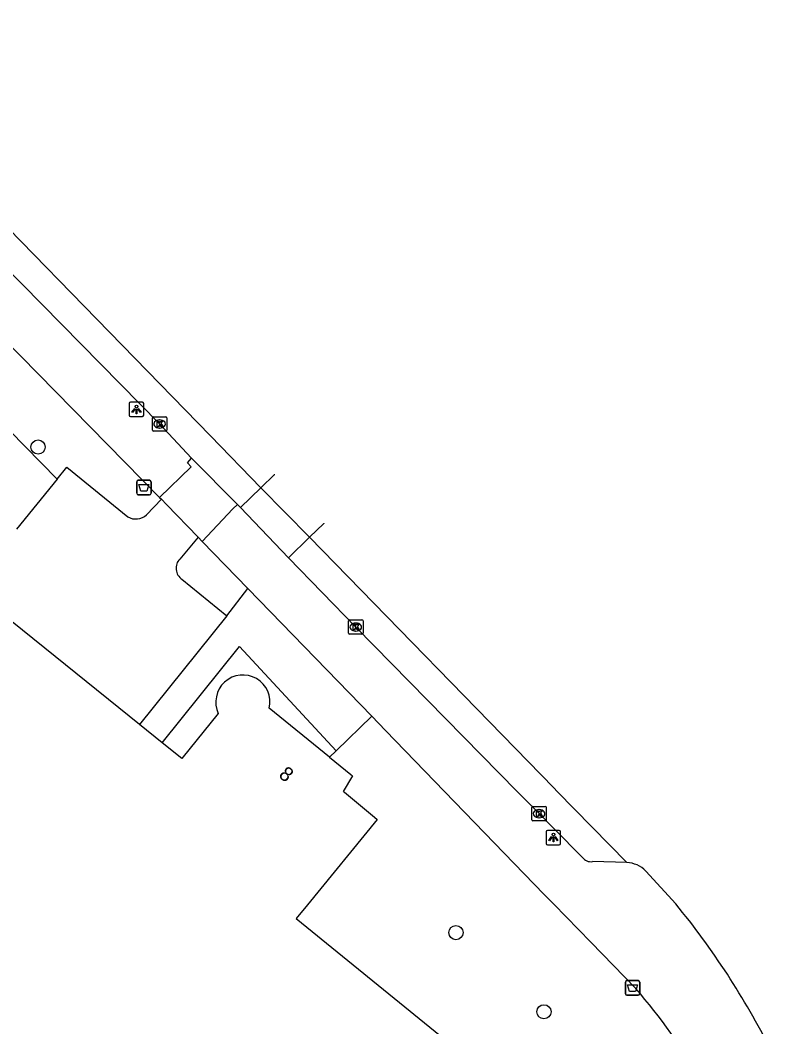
# Model space of a CAD drawing. Extents: x 159675 to 160530, y 382179 to 382901.
# Drawn here: x 160463.2 to 160515, y 382733.7 to 382803.2 of the extents above; entities that cross this region are included whole.
import ezdxf

# ---------------------------------------------------------------- set-up
doc = ezdxf.new("R2010")
doc.units = 0
for name, color, linetype in [('IMGEO_Afvalbak', 7, 'Continuous'), ('IMGEO_Boom', 7, 'Continuous'), ('IMGEO_Groenvoorziening', 7, 'Continuous'), ('IMGEO_Kolk', 7, 'Continuous'), ('IMGEO_Lichtpunt', 7, 'Continuous'), ('IMGEO_Pand', 7, 'Continuous'), ('IMGEO_Pand_nummerreeks', 7, 'Continuous'), ('IMGEO_Parkeervlak_open', 7, 'Continuous'), ('IMGEO_Rijbaan_lokaal_open', 7, 'Continuous'), ('IMGEO_Voetpad_open', 7, 'Continuous')]:
    doc.layers.add(name, color=color, linetype=linetype)

msp = doc.modelspace()

# ---------------------------------------------------------------- linework, layer by layer
at = {"layer": 'IMGEO_Afvalbak'}
for p, q in [((160471.208, 382770.575), (160471.208, 382771.375)), ((160471.208, 382771.375), (160471.208, 382770.575)), ((160471.308, 382771.475), (160472.098, 382771.475)), ((160472.098, 382771.475), (160471.308, 382771.475)), ((160472.198, 382771.375), (160472.198, 382770.575)), ((160472.198, 382770.575), (160472.198, 382771.375)), ((160472.098, 382770.475), (160471.308, 382770.475)), ((160471.308, 382770.475), (160472.098, 382770.475)), ((160504.935, 382736.032), (160504.935, 382736.832)), ((160504.935, 382736.832), (160504.935, 382736.032)), ((160505.035, 382736.932), (160505.825, 382736.932)), ((160505.825, 382736.932), (160505.035, 382736.932)), ((160505.925, 382736.832), (160505.925, 382736.032)), ((160505.925, 382736.032), (160505.925, 382736.832)), ((160505.825, 382735.932), (160505.035, 382735.932)), ((160505.035, 382735.932), (160505.825, 382735.932))]:
    msp.add_line(p, q, dxfattribs=at)
for points in [[(160471.351, 382771.189), (160472.055, 382771.189), (160471.906, 382770.719), (160471.5, 382770.719), (160471.351, 382771.189)], [(160505.078, 382736.646), (160505.782, 382736.646), (160505.633, 382736.176), (160505.227, 382736.176), (160505.078, 382736.646)]]:
    msp.add_lwpolyline(points, dxfattribs=at)
for centre, start, end in [((160471.308, 382771.375), 90, 180), ((160471.308, 382771.375), 90, 180), ((160472.098, 382771.375), 0, 90), ((160472.098, 382771.375), 360, 90), ((160471.308, 382770.575), 180, 270), ((160471.308, 382770.575), 180, 270), ((160472.098, 382770.575), 270, 0), ((160472.098, 382770.575), 270, 0), ((160505.035, 382736.832), 90, 180), ((160505.035, 382736.832), 90, 180), ((160505.825, 382736.832), 0, 90), ((160505.825, 382736.832), 360, 90), ((160505.035, 382736.032), 180, 270), ((160505.035, 382736.032), 180, 270), ((160505.825, 382736.032), 270, 0), ((160505.825, 382736.032), 270, 0)]:
    msp.add_arc(centre, 0.1, start, end, dxfattribs=at)
at = {"layer": 'IMGEO_Boom'}
for centre in [(160464.398, 382773.771), (160493.243, 382740.248), (160499.32, 382734.784)]:
    msp.add_circle(centre, 0.489, dxfattribs=at)
at = {"layer": 'IMGEO_Groenvoorziening'}
msp.add_lwpolyline([(160442.635, 382795.097), (160465.709, 382771.54)], dxfattribs=at)
at = {"layer": 'IMGEO_Kolk'}
for p, q in [((160472.29, 382774.935), (160472.29, 382775.787)), ((160472.365, 382775.861), (160473.217, 382775.861)), ((160472.778, 382775.641), (160472.803, 382775.641)), ((160473.291, 382775.787), (160473.291, 382774.935)), ((160473.217, 382774.861), (160472.365, 382774.861)), ((160472.801, 382775.081), (160472.776, 382775.081)), ((160485.829, 382760.915), (160485.829, 382761.767)), ((160485.904, 382761.841), (160486.756, 382761.841)), ((160486.317, 382761.621), (160486.342, 382761.621)), ((160486.83, 382761.767), (160486.83, 382760.915)), ((160486.756, 382760.841), (160485.904, 382760.841)), ((160486.34, 382761.061), (160486.315, 382761.061)), ((160498.481, 382748.032), (160498.481, 382748.884)), ((160498.556, 382748.958), (160499.408, 382748.958)), ((160499.482, 382748.884), (160499.482, 382748.032)), ((160498.992, 382748.178), (160498.967, 382748.178)), ((160498.969, 382748.738), (160498.994, 382748.738)), ((160499.408, 382747.958), (160498.556, 382747.958))]:
    msp.add_line(p, q, dxfattribs=at)
for points in [[(160472.29, 382774.935), (160472.29, 382775.787)], [(160472.365, 382775.861), (160473.217, 382775.861)], [(160472.611, 382775.561), (160472.734, 382775.561), (160472.734, 382775.41), (160472.864, 382775.561), (160473.028, 382775.561), (160472.882, 382775.41), (160473.035, 382775.161), (160472.883, 382775.161), (160472.798, 382775.325), (160472.734, 382775.258), (160472.734, 382775.161), (160472.611, 382775.161), (160472.611, 382775.561)], [(160473.291, 382775.787), (160473.291, 382774.935)], [(160473.217, 382774.861), (160472.365, 382774.861)], [(160485.829, 382760.915), (160485.829, 382761.767)], [(160485.904, 382761.841), (160486.756, 382761.841)], [(160486.15, 382761.541), (160486.273, 382761.541), (160486.273, 382761.39), (160486.403, 382761.541), (160486.567, 382761.541), (160486.421, 382761.39), (160486.574, 382761.141), (160486.422, 382761.141), (160486.337, 382761.305), (160486.273, 382761.238), (160486.273, 382761.141), (160486.15, 382761.141), (160486.15, 382761.541)], [(160486.83, 382761.767), (160486.83, 382760.915)], [(160486.756, 382760.841), (160485.904, 382760.841)], [(160498.481, 382748.032), (160498.481, 382748.884)], [(160498.556, 382748.958), (160499.408, 382748.958)], [(160499.482, 382748.884), (160499.482, 382748.032)], [(160498.802, 382748.658), (160498.925, 382748.658), (160498.925, 382748.507), (160499.055, 382748.658), (160499.219, 382748.658), (160499.073, 382748.507), (160499.226, 382748.258), (160499.074, 382748.258), (160498.989, 382748.422), (160498.925, 382748.355), (160498.925, 382748.258), (160498.802, 382748.258), (160498.802, 382748.658)], [(160499.408, 382747.958), (160498.556, 382747.958)]]:
    msp.add_lwpolyline(points, dxfattribs=at)
for centre, start, end in [((160472.367, 382775.785), 91.55205, 178.44795), ((160472.367, 382775.785), 91.55205, 178.44795), ((160473.215, 382775.785), 1.55205, 88.44795), ((160473.215, 382775.785), 1.55205, 88.44795), ((160472.367, 382774.937), 181.55205, 268.44795), ((160472.367, 382774.937), 181.55205, 268.44795), ((160473.215, 382774.937), 271.55205, 358.44795), ((160473.215, 382774.937), 271.55205, 358.44795), ((160485.906, 382761.765), 91.55205, 178.44795), ((160485.906, 382761.765), 91.55205, 178.44795), ((160486.754, 382761.765), 1.55205, 88.44795), ((160486.754, 382761.765), 1.55205, 88.44795), ((160485.906, 382760.917), 181.55205, 268.44795), ((160485.906, 382760.917), 181.55205, 268.44795), ((160486.754, 382760.917), 271.55205, 358.44795), ((160486.754, 382760.917), 271.55205, 358.44795), ((160498.558, 382748.882), 91.55205, 178.44795), ((160498.558, 382748.882), 91.55205, 178.44795), ((160499.406, 382748.882), 1.55205, 88.44795), ((160499.406, 382748.882), 1.55205, 88.44795), ((160498.558, 382748.034), 181.55205, 268.44795), ((160498.558, 382748.034), 181.55205, 268.44795), ((160499.406, 382748.034), 271.55205, 358.44795), ((160499.406, 382748.034), 271.55205, 358.44795)]:
    msp.add_arc(centre, 0.0765, start, end, dxfattribs=at)
for centre, major_axis, ratio, start_param, end_param in [((160472.777, 382775.361), (-0.387, 0.002), 0.722429, 4.712389, 7.853982), ((160472.802, 382775.361), (-0.39, 0.002), 0.717154, 1.570796, 4.712389), ((160486.316, 382761.341), (-0.387, 0.002), 0.722429, 4.712389, 7.853982), ((160486.341, 382761.341), (-0.39, 0.002), 0.717154, 1.570796, 4.712389), ((160498.968, 382748.458), (-0.387, 0.002), 0.722429, 4.712389, 7.853982), ((160498.993, 382748.458), (-0.39, 0.002), 0.717154, 1.570796, 4.712389)]:
    msp.add_ellipse(centre, major_axis=major_axis, ratio=ratio, start_param=start_param, end_param=end_param, dxfattribs=at)
at = {"layer": 'IMGEO_Lichtpunt'}
for p, q in [((160470.696, 382776.774), (160470.696, 382775.967)), ((160470.696, 382776.774), (160470.696, 382775.967)), ((160471.598, 382776.869), (160470.79, 382776.869)), ((160471.598, 382776.869), (160470.79, 382776.869)), ((160471.692, 382775.967), (160471.692, 382776.774)), ((160471.692, 382775.967), (160471.692, 382776.774)), ((160470.79, 382775.873), (160471.598, 382775.873)), ((160470.79, 382775.873), (160471.598, 382775.873)), ((160499.474, 382747.213), (160499.474, 382746.406)), ((160499.474, 382747.213), (160499.474, 382746.406)), ((160500.376, 382747.308), (160499.568, 382747.308)), ((160500.376, 382747.308), (160499.568, 382747.308)), ((160500.47, 382746.406), (160500.47, 382747.213)), ((160500.47, 382746.406), (160500.47, 382747.213)), ((160499.568, 382746.312), (160500.376, 382746.312)), ((160499.568, 382746.312), (160500.376, 382746.312))]:
    msp.add_line(p, q, dxfattribs=at)
for points in [[(160471.07, 382776.438), (160471.109, 382776.41), (160470.921, 382776.148), (160470.883, 382776.175), (160471.07, 382776.438)], [(160471.172, 382776.39), (160471.219, 382776.39), (160471.219, 382776.068), (160471.172, 382776.068), (160471.172, 382776.39)], [(160471.282, 382776.41), (160471.32, 382776.437), (160471.507, 382776.175), (160471.468, 382776.147), (160471.282, 382776.41)], [(160499.848, 382746.877), (160499.887, 382746.849), (160499.699, 382746.587), (160499.661, 382746.614), (160499.848, 382746.877)], [(160499.95, 382746.829), (160499.997, 382746.829), (160499.997, 382746.507), (160499.95, 382746.507), (160499.95, 382746.829)], [(160500.06, 382746.849), (160500.098, 382746.876), (160500.285, 382746.614), (160500.246, 382746.586), (160500.06, 382746.849)]]:
    msp.add_lwpolyline(points, dxfattribs=at)
for centre in [(160471.195, 382776.572), (160499.973, 382747.011)]:
    msp.add_circle(centre, 0.0994, dxfattribs=at)
for centre, start, end in [((160470.79, 382776.774), 90, 180), ((160470.79, 382776.774), 90, 180), ((160471.598, 382776.774), 0, 90), ((160471.598, 382776.774), 0, 90), ((160470.79, 382775.967), 180, 270), ((160470.79, 382775.967), 180, 270), ((160471.598, 382775.967), 270, 0), ((160471.598, 382775.967), 270, 360), ((160499.568, 382747.213), 90, 180), ((160499.568, 382747.213), 90, 180), ((160500.376, 382747.213), 0, 90), ((160500.376, 382747.213), 0, 90), ((160499.568, 382746.406), 180, 270), ((160499.568, 382746.406), 180, 270), ((160500.376, 382746.406), 270, 0), ((160500.376, 382746.406), 270, 360)]:
    msp.add_arc(centre, 0.0946, start, end, dxfattribs=at)
at = {"layer": 'IMGEO_Pand'}
for points in [[(160471.405, 382754.622), (160461.896, 382762.285)], [(160476.843, 382755.376), (160474.321, 382752.273), (160472.972, 382753.36)], [(160484.527, 382752.351), (160480.362, 382755.75)], [(160472.972, 382753.36), (160471.405, 382754.622)], [(160484.527, 382752.351), (160485.985, 382751.161), (160486.094, 382751.072), (160485.47, 382750), (160485.551, 382749.933), (160487.627, 382748.208), (160487.812, 382748.054), (160482.995, 382742.161), (160482.22, 382741.213), (160498.207, 382728.23), (160493.468, 382722.395), (160497.011, 382719.518)]]:
    msp.add_lwpolyline(points, dxfattribs=at)
msp.add_arc((160478.539, 382756.164), 1.87, 347.21454, 204.91872, dxfattribs=at)
at = {"layer": 'IMGEO_Parkeervlak_open'}
for points in [[(160478.373, 382769.587), (160479.786, 382770.958)], [(160483.138, 382767.54), (160481.676, 382766.115)]]:
    msp.add_lwpolyline(points, dxfattribs=at)
at = {"layer": 'IMGEO_Rijbaan_lokaal_open'}
for points in [[(160428.597, 382823.285), (160430.975, 382820.927), (160454.486, 382796.918), (160476.297, 382774.545), (160479.786, 382770.958)], [(160465.709, 382771.54), (160466.385, 382772.369), (160470.593, 382768.945)], [(160479.786, 382770.958), (160480.726, 382771.87), (160480.738, 382771.882)], [(160465.709, 382771.54), (160462.908, 382768.104)], [(160479.786, 382770.958), (160483.138, 382767.54)], [(160471.894, 382769.087), (160472.913, 382770.169)], [(160472.913, 382770.169), (160473.263, 382769.808), (160475.443, 382767.558)], [(160484.134, 382768.509), (160484.124, 382768.499), (160483.138, 382767.54)], [(160475.443, 382767.558), (160474.177, 382766.039)], [(160483.138, 382767.54), (160500, 382750.244), (160500.238, 382750), (160505.029, 382745.086)], [(160474.326, 382764.639), (160477.429, 382762.105)], [(160477.429, 382762.105), (160471.405, 382754.622)], [(160506.354, 382744.495), (160508.411, 382742.231)]]:
    msp.add_lwpolyline(points, dxfattribs=at)
for centre, radius, start, end in [((160471.143, 382769.94), 1.137, 241.09763, 311.36036), ((160474.864, 382765.404), 0.936, 137.27668, 234.8734), ((160504.941, 382743.107), 1.981, 44.47555, 87.4471), ((160466.396, 382707.689), 54.391, 26.71976, 39.42457)]:
    msp.add_arc(centre, radius, start, end, dxfattribs=at)
at = {"layer": 'IMGEO_Voetpad_open'}
for points in [[(160428.993, 382820.106), (160429.516, 382819.555), (160436.15, 382812.848), (160448.362, 382800.353), (160461.971, 382786.371), (160472.793, 382775.362), (160475, 382773.007)], [(160445.262, 382798.31), (160472.794, 382770.292)], [(160472.794, 382770.292), (160474.957, 382772.404), (160474.713, 382772.674), (160475, 382773.007)], [(160475, 382773.007), (160478.167, 382769.803)], [(160472.794, 382770.292), (160472.913, 382770.169)], [(160478.167, 382769.803), (160477.846, 382769.503), (160475.736, 382767.257)], [(160478.373, 382769.587), (160478.167, 382769.803)], [(160481.676, 382766.115), (160478.373, 382769.587)], [(160475.736, 382767.257), (160475.443, 382767.558)], [(160475.736, 382767.257), (160478.878, 382764.012)], [(160501.967, 382745.424), (160500, 382747.425), (160498.983, 382748.459), (160497.47, 382750), (160486.331, 382761.341), (160481.676, 382766.115)], [(160477.429, 382762.105), (160478.878, 382764.012)], [(160478.878, 382764.012), (160487.432, 382755.184)], [(160472.972, 382753.36), (160478.312, 382760.006), (160484.984, 382752.804)], [(160487.432, 382755.184), (160484.984, 382752.804)], [(160505.651, 382736.383), (160502.554, 382739.583), (160500, 382742.212), (160499.341, 382742.89), (160492.453, 382750), (160488.381, 382754.204), (160487.432, 382755.184)], [(160484.984, 382752.804), (160484.527, 382752.351)], [(160505.029, 382745.086), (160502.665, 382745.147)]]:
    msp.add_lwpolyline(points, dxfattribs=at)
for centre, radius, start, end in [((160502.575, 382745.937), 0.795, 220.17549, 276.53339), ((160478.09, 382712.191), 36.672, 29.06234, 41.27544)]:
    msp.add_arc(centre, radius, start, end, dxfattribs=at)

# ---------------------------------------------------------------- texts
at = {"layer": 'IMGEO_Pand_nummerreeks'}
msp.add_text('8', height=1, rotation=320.78104, dxfattribs=at).set_placement((160480.944, 382751.04))

doc.saveas('drawing.dxf')
